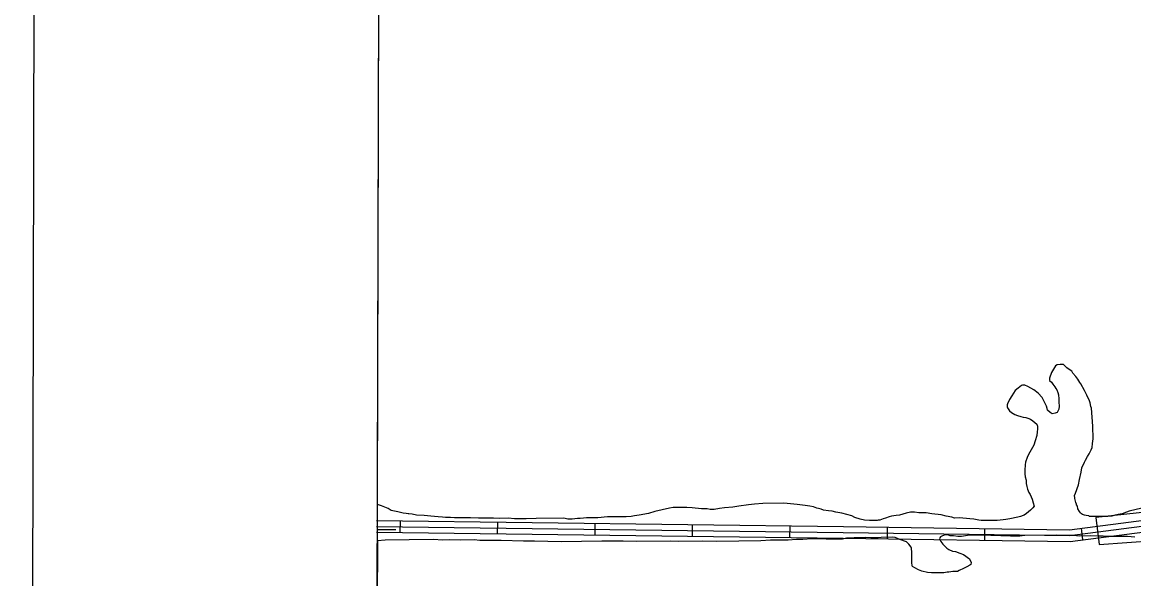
# Model space of a CAD drawing. Extents: x 3180038 to 3217926, y 922069 to 947485.
# Drawn here: x 3183373 to 3186224, y 934941 to 936367 of the extents above; entities that cross this region are included whole.
import ezdxf

# ---------------------------------------------------------------- set-up
doc = ezdxf.new("R2010")
doc.units = 0
for name, color, linetype in [('V-ANNO-SYMB', 7, 'Continuous'), ('V-GRID-FRAM', 7, 'Continuous'), ('V-LEVE-TOET', 7, 'Continuous'), ('V-ROAD-CNTR', 7, 'Continuous'), ('V-SITE-VEGE', 7, 'Continuous')]:
    doc.layers.add(name, color=color, linetype=linetype)

msp = doc.modelspace()

# ---------------------------------------------------------------- linework, layer by layer
at = {"layer": 'V-ANNO-SYMB'}
msp.add_lwpolyline([(3183372.7, 923354.1), (3216455.8, 923279.5), (3216507.5, 946196), (3183424.3, 946270.6), (3183372.7, 923354.1)], dxfattribs=at)
at = {"layer": 'V-GRID-FRAM'}
msp.add_lwpolyline([(3184312.7, 945707.9), (3215616.6, 945637.4), (3215583.5, 927448.1), (3184263.7, 927518.7), (3184312.7, 945707.9)], dxfattribs=at)
at = {"layer": 'V-LEVE-TOET'}
msp.add_lwpolyline([(3186406, 935127.5), (3186127.1, 935097.7), (3186135.9, 935028.7), (3186419.4, 935049.2)], dxfattribs=at)
at = {"layer": 'V-ROAD-CNTR'}
for p, q in [((3184341.9, 935088.9), (3184341.5, 935058.9)), ((3184591.9, 935085.8), (3184591.5, 935055.8)), ((3184841.8, 935082.6), (3184841.5, 935052.6)), ((3185091.8, 935079.5), (3185091.4, 935049.5)), ((3185341.8, 935076.4), (3185341.4, 935046.4)), ((3185591.8, 935073), (3185591.4, 935043)), ((3185841.8, 935069.4), (3185841.3, 935039.4)), ((3186089.3, 935070.1), (3186093.2, 935040.4))]:
    msp.add_line(p, q, dxfattribs=at)
for points in [[(3184282, 935074.7), (3185479.2, 935059.6), (3186060.6, 935051.3), (3186495.4, 935107.7), (3186980.7, 935157), (3187088.4, 935200.3), (3187388.2, 935443.9), (3187712.8, 935774.1), (3187797.4, 935871.3), (3187998.2, 936139.2)], [(3184281.9, 935059.7), (3185479, 935044.6), (3186061.5, 935036.3), (3186497.1, 935092.8), (3186984.3, 935142.3), (3187096.1, 935187.2), (3187257.3, 935318.2)], [(3184282, 935089.7), (3185479.4, 935074.6), (3186059.8, 935066.3), (3186493.7, 935122.6)], [(3184284, 935067.1), (3184286.3, 935067.1)], [(3184286.3, 935067.1), (3184331.3, 935066.8)]]:
    msp.add_lwpolyline(points, dxfattribs=at)
at = {"layer": 'V-SITE-VEGE'}
for p, q in [((3184284.2, 935131), (3184294.8, 939070.5)), ((3186013.8, 935469.5), (3186008.2, 935454.9)), ((3186018.8, 935477.6), (3186013.8, 935469.5)), ((3186023.8, 935486.4), (3186018.8, 935477.6)), ((3186028.1, 935489.4), (3186023.8, 935486.4)), ((3186035.4, 935490.2), (3186028.1, 935489.4)), ((3186044.2, 935489.6), (3186035.4, 935490.2)), ((3186053, 935481.7), (3186044.2, 935489.6)), ((3186058.9, 935477.4), (3186053, 935481.7)), ((3186065.5, 935472.4), (3186058.9, 935477.4)), ((3186068.5, 935467.3), (3186065.5, 935472.4)), ((3186008.2, 935454.9), (3186008.2, 935449.1)), ((3186008.2, 935449.1), (3186013.4, 935444.8)), ((3186013.4, 935444.8), (3186016.4, 935439.7)), ((3186075.9, 935458.7), (3186068.5, 935467.3)), ((3186081.1, 935452.2), (3186075.9, 935458.7)), ((3186086.3, 935443.5), (3186081.1, 935452.2)), ((3186088.5, 935440.6), (3186086.3, 935443.5)), ((3186098.2, 935423.2), (3186088.5, 935440.6)), ((3185920.4, 935423.2), (3185911.8, 935409.2)), ((3185927.6, 935429.1), (3185920.4, 935423.2)), ((3185936.3, 935435.8), (3185927.6, 935429.1)), ((3185939.2, 935436.5), (3185936.3, 935435.8)), ((3185945, 935436.6), (3185939.2, 935436.5)), ((3185952.3, 935433.8), (3185945, 935436.6)), ((3185967.7, 935424.5), (3185952.3, 935433.8)), ((3185978.8, 935416.6), (3185967.7, 935424.5)), ((3185989.1, 935405.1), (3185978.8, 935416.6)), ((3186016.4, 935439.7), (3186021.6, 935432.5)), ((3186021.6, 935432.5), (3186024.5, 935428.1)), ((3186024.5, 935428.1), (3186026.8, 935424.5)), ((3186026.8, 935424.5), (3186029.8, 935418)), ((3186029.8, 935418), (3186031.3, 935412.2)), ((3186031.3, 935412.2), (3186032.2, 935402)), ((3186104.2, 935411.6), (3186098.2, 935423.2)), ((3186110.9, 935396.4), (3186104.2, 935411.6)), ((3185900.4, 935388.7), (3185899.7, 935386.5)), ((3185899.7, 935386.5), (3185899.8, 935380.7)), ((3185905.4, 935400.4), (3185900.4, 935388.7)), ((3185911.8, 935409.2), (3185905.4, 935400.4)), ((3185992.1, 935400), (3185989.1, 935405.1)), ((3185997.3, 935389.9), (3185992.1, 935400)), ((3186000.3, 935382.7), (3185997.3, 935389.9)), ((3186032.2, 935402), (3186032.3, 935393.3)), ((3186032.3, 935393.3), (3186033.1, 935383.1)), ((3186033.1, 935383.1), (3186032.5, 935375)), ((3186112.4, 935391.3), (3186110.9, 935396.4)), ((3186114, 935381.9), (3186112.4, 935391.3)), ((3185899.8, 935380.7), (3185900.5, 935378.5)), ((3185900.5, 935378.5), (3185905.7, 935371.3)), ((3185905.7, 935371.3), (3185910.9, 935367)), ((3185910.9, 935367), (3185919.7, 935362)), ((3185919.7, 935362), (3185926.3, 935359.1)), ((3185926.3, 935359.1), (3185935.1, 935356.3)), ((3185935.1, 935356.3), (3185940.9, 935355)), ((3185940.9, 935355), (3185947.5, 935354.3)), ((3186001.9, 935376.8), (3186000.3, 935382.7)), ((3186003.4, 935372.5), (3186001.9, 935376.8)), ((3186010, 935366.7), (3186003.4, 935372.5)), ((3186015.1, 935363.2), (3186010, 935366.7)), ((3186022.4, 935364.7), (3186015.1, 935363.2)), ((3186027.5, 935367), (3186022.4, 935364.7)), ((3186032.5, 935375), (3186027.5, 935367)), ((3186116.3, 935378.3), (3186114, 935381.9)), ((3186119.8, 935331.7), (3186116.3, 935378.3)), ((3185947.5, 935354.3), (3185952.6, 935352.2)), ((3185952.6, 935352.2), (3185959.9, 935349.4)), ((3185959.9, 935349.4), (3185965.8, 935345.1)), ((3185965.8, 935345.1), (3185975.4, 935337.2)), ((3185975.4, 935337.2), (3185977.6, 935331.4)), ((3185977.6, 935331.4), (3185977.7, 935324.1)), ((3186120.2, 935298.9), (3186119.8, 935331.7)), ((3185975.8, 935308), (3185971.6, 935294.1)), ((3185976.4, 935317.5), (3185975.8, 935308)), ((3185977.7, 935324.1), (3185976.4, 935317.5)), ((3186118.8, 935287.2), (3186120.2, 935298.9)), ((3185968, 935283.1), (3185954.5, 935258.9)), ((3185971.6, 935294.1), (3185968, 935283.1)), ((3186110.4, 935260.9), (3186115.4, 935271.1)), ((3186115.4, 935271.1), (3186117.5, 935277)), ((3186117.5, 935277), (3186118.8, 935287.2)), ((3185950.9, 935251.6), (3185946.7, 935239.9)), ((3185954.5, 935258.9), (3185950.9, 935251.6)), ((3186098.3, 935239.6), (3186100.4, 935244.7)), ((3186100.4, 935244.7), (3186106.1, 935254.3)), ((3186106.1, 935254.3), (3186110.4, 935260.9)), ((3185945.4, 935232.6), (3185944.8, 935219.4)), ((3185944.8, 935219.4), (3185944.9, 935210)), ((3185946.7, 935239.9), (3185945.4, 935232.6)), ((3186085, 935195), (3186089.1, 935214)), ((3186089.1, 935214), (3186091.2, 935224.9)), ((3186091.2, 935224.9), (3186098.3, 935239.6)), ((3185944.9, 935210), (3185945.7, 935202)), ((3185945.7, 935202), (3185948, 935193.3)), ((3185948, 935193.3), (3185948.1, 935185.2)), ((3185948.1, 935185.2), (3185950.4, 935177.2)), ((3186082.3, 935181.8), (3186085, 935195)), ((3185950.4, 935177.2), (3185952, 935170.7)), ((3185952, 935170.7), (3185955, 935162)), ((3185955, 935162), (3185958.7, 935156.9)), ((3185958.7, 935156.9), (3185963.9, 935144.6)), ((3186072.4, 935154), (3186075.2, 935159.9)), ((3186075.2, 935159.9), (3186082.3, 935181.8)), ((3184294.6, 935127.5), (3184284.2, 935131)), ((3184311.4, 935120.4), (3184294.6, 935127.5)), ((3185211.4, 935126.5), (3185195.4, 935124.1)), ((3185236.1, 935129.7), (3185211.4, 935126.5)), ((3185251.4, 935132.1), (3185236.1, 935129.7)), ((3185273.2, 935133.8), (3185251.4, 935132.1)), ((3185326.4, 935134.5), (3185273.2, 935133.8)), ((3185360.7, 935131.3), (3185326.4, 935134.5)), ((3185381.1, 935128.6), (3185360.7, 935131.3)), ((3185393.5, 935126.6), (3185381.1, 935128.6)), ((3185403, 935125.3), (3185393.5, 935126.6)), ((3185963.9, 935144.6), (3185966.2, 935135.2)), ((3185968.5, 935126.5), (3185965.7, 935122.8)), ((3185966.2, 935135.2), (3185968.5, 935126.5)), ((3186072.4, 935151.8), (3186072.4, 935154)), ((3186073.2, 935149.6), (3186072.4, 935151.8)), ((3186073.2, 935146), (3186073.2, 935149.6)), ((3186075.5, 935136.5), (3186073.2, 935146)), ((3186077.8, 935132.2), (3186075.5, 935136.5)), ((3186077.8, 935130), (3186077.8, 935132.2)), ((3186080, 935126.4), (3186077.8, 935130)), ((3186080.8, 935119.8), (3186080, 935126.4)), ((3184316.5, 935117.6), (3184311.4, 935120.4)), ((3184319.5, 935115.4), (3184316.5, 935117.6)), ((3184327.5, 935114.1), (3184319.5, 935115.4)), ((3184336.3, 935112), (3184327.5, 935114.1)), ((3184350.2, 935108.5), (3184336.3, 935112)), ((3184357.5, 935107.9), (3184350.2, 935108.5)), ((3184362.6, 935107.2), (3184357.5, 935107.9)), ((3184364.8, 935107.2), (3184362.6, 935107.2)), ((3184372.8, 935105.9), (3184364.8, 935107.2)), ((3184383.8, 935103.8), (3184372.8, 935105.9)), ((3184404.2, 935102.6), (3184383.8, 935103.8)), ((3184421, 935101.4), (3184404.2, 935102.6)), ((3184439.9, 935099.4), (3184421, 935101.4)), ((3184450.9, 935098.8), (3184439.9, 935099.4)), ((3184458.9, 935097.5), (3184450.9, 935098.8)), ((3184874.3, 935099), (3184849.5, 935097.2)), ((3184922.4, 935099.6), (3184874.3, 935099)), ((3184934.7, 935100.5), (3184922.4, 935099.6)), ((3184943.5, 935102), (3184934.7, 935100.5)), ((3184955.8, 935103.7), (3184943.5, 935102)), ((3184979.1, 935108.3), (3184955.8, 935103.7)), ((3184995.8, 935112.9), (3184979.1, 935108.3)), ((3185033.6, 935121.4), (3184995.8, 935112.9)), ((3185043.1, 935123), (3185033.6, 935121.4)), ((3185061.3, 935123.2), (3185043.1, 935123)), ((3185078, 935123.4), (3185061.3, 935123.2)), ((3185091.2, 935122.1), (3185078, 935123.4)), ((3185115.2, 935119.5), (3185091.2, 935122.1)), ((3185129.8, 935119.7), (3185115.2, 935119.5)), ((3185137.9, 935118.3), (3185129.8, 935119.7)), ((3185148.1, 935118.4), (3185137.9, 935118.3)), ((3185161.9, 935120.8), (3185148.1, 935118.4)), ((3185174.2, 935122.4), (3185161.9, 935120.8)), ((3185195.4, 935124.1), (3185174.2, 935122.4)), ((3185411.1, 935121.7), (3185403, 935125.3)), ((3185415.5, 935121), (3185411.1, 935121.7)), ((3185422.8, 935118.9), (3185415.5, 935121)), ((3185428.6, 935116.8), (3185422.8, 935118.9)), ((3185441.1, 935114.8), (3185428.6, 935116.8)), ((3185450.5, 935114.2), (3185441.1, 935114.8)), ((3185460, 935111.4), (3185450.5, 935114.2)), ((3185475.4, 935108.7), (3185460, 935111.4)), ((3185501, 935101.7), (3185475.4, 935108.7)), ((3185509, 935097.4), (3185501, 935101.7)), ((3185597.2, 935099.2), (3185587.8, 935096.2)), ((3185603, 935100.8), (3185597.2, 935099.2)), ((3185614.6, 935103.1), (3185603, 935100.8)), ((3185623.4, 935103.9), (3185614.6, 935103.1)), ((3185640.1, 935108.5), (3185623.4, 935103.9)), ((3185651.7, 935110.9), (3185640.1, 935108.5)), ((3185661.9, 935111), (3185651.7, 935110.9)), ((3185672.9, 935109.7), (3185661.9, 935111)), ((3185691.8, 935109.2), (3185672.9, 935109.7)), ((3185706.4, 935107.2), (3185691.8, 935109.2)), ((3185730.5, 935104.6), (3185706.4, 935107.2)), ((3185742.9, 935101.1), (3185730.5, 935104.6)), ((3185757.5, 935098.3), (3185742.9, 935101.1)), ((3185764.9, 935096.2), (3185757.5, 935098.3)), ((3185926.6, 935098.2), (3185906.3, 935094.4)), ((3185933.9, 935100.5), (3185926.6, 935098.2)), ((3185940.4, 935102.8), (3185933.9, 935100.5)), ((3185943.3, 935103.6), (3185940.4, 935102.8)), ((3185949.1, 935108), (3185943.3, 935103.6)), ((3185954.1, 935112.4), (3185949.1, 935108)), ((3185959.2, 935116.1), (3185954.1, 935112.4)), ((3185965.7, 935122.8), (3185959.2, 935116.1)), ((3186085.3, 935112.6), (3186080.8, 935119.8)), ((3186087.5, 935109.7), (3186085.3, 935112.6)), ((3186090.5, 935106.8), (3186087.5, 935109.7)), ((3186092.7, 935105.4), (3186090.5, 935106.8)), ((3186097.8, 935104), (3186092.7, 935105.4)), ((3186102.2, 935102.6), (3186097.8, 935104)), ((3186108.8, 935102), (3186102.2, 935102.6)), ((3186111, 935100.5), (3186108.8, 935102)), ((3186117.5, 935099.9), (3186111, 935100.5)), ((3186158.3, 935100.4), (3186117.5, 935099.9)), ((3186162, 935101.2), (3186158.3, 935100.4)), ((3186167.8, 935101.3), (3186162, 935101.2)), ((3186172.9, 935102.8), (3186167.8, 935101.3)), ((3186184.5, 935105.1), (3186172.9, 935102.8)), ((3186194.7, 935106.7), (3186184.5, 935105.1)), ((3186205.6, 935111.2), (3186194.7, 935106.7)), ((3186212.8, 935113.5), (3186205.6, 935111.2)), ((3186244.8, 935121.9), (3186212.8, 935113.5)), ((3184471.3, 935097.6), (3184458.9, 935097.5)), ((3184481.5, 935097), (3184471.3, 935097.6)), ((3184499, 935097.2), (3184481.5, 935097)), ((3184510.7, 935096.7), (3184499, 935097.2)), ((3184523, 935096.8), (3184510.7, 935096.7)), ((3184543.5, 935095.6), (3184523, 935096.8)), ((3184581.4, 935096.1), (3184543.5, 935095.6)), ((3184596.7, 935095.5), (3184581.4, 935096.1)), ((3184619.3, 935095.8), (3184596.7, 935095.5)), ((3184636, 935094.6), (3184619.3, 935095.8)), ((3184658.6, 935094.1), (3184636, 935094.6)), ((3184665.9, 935094.2), (3184658.6, 935094.1)), ((3184691.4, 935095.3), (3184665.9, 935094.2)), ((3184762.1, 935096.1), (3184691.4, 935095.3)), ((3184772.3, 935093.4), (3184762.1, 935096.1)), ((3184783.3, 935093.5), (3184772.3, 935093.4)), ((3184797.1, 935095.1), (3184783.3, 935093.5)), ((3184804.4, 935095.2), (3184797.1, 935095.1)), ((3184813.1, 935096), (3184804.4, 935095.2)), ((3184820.4, 935096.9), (3184813.1, 935096)), ((3184849.5, 935097.2), (3184820.4, 935096.9)), ((3185522.9, 935093.2), (3185509, 935097.4)), ((3185533.9, 935091.2), (3185522.9, 935093.2)), ((3185546.3, 935089.9), (3185533.9, 935091.2)), ((3185566, 935090.1), (3185546.3, 935089.9)), ((3185568.9, 935090.9), (3185566, 935090.1)), ((3185573.3, 935090.9), (3185568.9, 935090.9)), ((3185581.2, 935093.9), (3185573.3, 935090.9)), ((3185587.8, 935096.2), (3185581.2, 935093.9)), ((3185777.2, 935096.4), (3185764.9, 935096.2)), ((3185804.2, 935094.5), (3185777.2, 935096.4)), ((3185813.7, 935093.2), (3185804.2, 935094.5)), ((3185826.9, 935091.2), (3185813.7, 935093.2)), ((3185832.7, 935089.8), (3185826.9, 935091.2)), ((3185864, 935090.2), (3185832.7, 935089.8)), ((3185874.3, 935089.6), (3185864, 935090.2)), ((3185889.5, 935092), (3185874.3, 935089.6)), ((3185896.1, 935092.8), (3185889.5, 935092)), ((3185906.3, 935094.4), (3185896.1, 935092.8)), ((3184426.8, 935041), (3184303.7, 935039.4)), ((3184451.6, 935039.8), (3184426.8, 935041)), ((3185358.9, 935040.9), (3185337.8, 935039.9)), ((3185375.7, 935041.1), (3185358.9, 935040.9)), ((3185398.2, 935042.8), (3185375.7, 935041.1)), ((3185427.4, 935043.2), (3185398.2, 935042.8)), ((3185435.4, 935041.8), (3185427.4, 935043.2)), ((3185476.9, 935042.4), (3185435.4, 935041.8)), ((3185487.1, 935044.7), (3185476.9, 935042.4)), ((3185496.6, 935044.8), (3185487.1, 935044.7)), ((3185507.5, 935045.7), (3185496.6, 935044.8)), ((3185537.4, 935046), (3185507.5, 935045.7)), ((3185549.8, 935045.5), (3185537.4, 935046)), ((3185568.7, 935045.7), (3185549.8, 935045.5)), ((3185576.7, 935046.5), (3185568.7, 935045.7)), ((3185604.4, 935046.9), (3185576.7, 935046.5)), ((3185612.4, 935046.2), (3185604.4, 935046.9)), ((3185624.2, 935041.3), (3185612.4, 935046.2)), ((3185641, 935034.9), (3185624.2, 935041.3)), ((3185726.9, 935045.5), (3185726.2, 935042.6)), ((3185726.2, 935042.6), (3185729.2, 935036)), ((3185729, 935048.4), (3185726.9, 935045.5)), ((3185734.1, 935050.7), (3185729, 935048.4)), ((3185740.6, 935052.9), (3185734.1, 935050.7)), ((3185749.4, 935052.3), (3185740.6, 935052.9)), ((3185753.8, 935050.9), (3185749.4, 935052.3)), ((3185758.1, 935051), (3185753.8, 935050.9)), ((3185761.8, 935050.3), (3185758.1, 935051)), ((3185772.7, 935049), (3185761.8, 935050.3)), ((3185782.9, 935049.1), (3185772.7, 935049)), ((3185798.2, 935051.5), (3185782.9, 935049.1)), ((3185845.6, 935052.1), (3185798.2, 935051.5)), ((3185858, 935051.5), (3185845.6, 935052.1)), ((3185875.5, 935051.7), (3185858, 935051.5)), ((3185883.5, 935050.3), (3185875.5, 935051.7)), ((3185900.2, 935050.6), (3185883.5, 935050.3)), ((3185908.3, 935049.9), (3185900.2, 935050.6)), ((3185932.3, 935050.2), (3185908.3, 935049.9)), ((3185944.7, 935051.1), (3185932.3, 935050.2)), ((3186027, 935052.1), (3185944.7, 935051.1)), ((3186043.8, 935051.6), (3186027, 935052.1)), ((3186069.3, 935051.2), (3186043.8, 935051.6)), ((3186086.1, 935049.9), (3186069.3, 935051.2)), ((3186113.8, 935050.3), (3186086.1, 935049.9)), ((3186133.5, 935049.8), (3186113.8, 935050.3)), ((3186145.8, 935050), (3186133.5, 935049.8)), ((3186161.9, 935048.7), (3186145.8, 935050)), ((3186208.5, 935049.3), (3186161.9, 935048.7)), ((3186227.5, 935047.3), (3186208.5, 935049.3)), ((3184283.9, 935037.7), (3184279.8, 933494.9)), ((3184284, 935037.7), (3184283.9, 935037.7)), ((3184303.7, 935039.4), (3184284, 935037.7)), ((3184469.1, 935040), (3184451.6, 935039.8)), ((3184496.8, 935039.6), (3184469.1, 935040)), ((3184532.5, 935040.1), (3184496.8, 935039.6)), ((3184547.1, 935038.8), (3184532.5, 935040.1)), ((3184566, 935039), (3184547.1, 935038.8)), ((3184577, 935038.4), (3184566, 935039)), ((3184601.7, 935038.8), (3184577, 935038.4)), ((3184658.6, 935037.3), (3184601.7, 935038.8)), ((3184687, 935036.9), (3184658.6, 935037.3)), ((3184755.6, 935035.6), (3184687, 935036.9)), ((3184859.7, 935036.9), (3184755.6, 935035.6)), ((3184900.6, 935036.6), (3184859.7, 935036.9)), ((3184914.4, 935036.8), (3184900.6, 935036.6)), ((3184947.9, 935035.8), (3184914.4, 935036.8)), ((3185036.8, 935036.9), (3184947.9, 935035.8)), ((3185056.5, 935036.4), (3185036.8, 935036.9)), ((3185119.2, 935037.2), (3185056.5, 935036.4)), ((3185154.9, 935036.2), (3185119.2, 935037.2)), ((3185267.8, 935037.6), (3185154.9, 935036.2)), ((3185292.6, 935039.3), (3185267.8, 935037.6)), ((3185337.8, 935039.9), (3185292.6, 935039.3)), ((3185647.6, 935029.2), (3185641, 935034.9)), ((3185653.6, 935022), (3185647.6, 935029.2)), ((3185654.3, 935019.8), (3185653.6, 935022)), ((3185655.2, 935007.4), (3185654.3, 935019.8)), ((3185729.2, 935036), (3185734.4, 935029.5)), ((3185734.4, 935029.5), (3185744.7, 935018.7)), ((3185744.7, 935018.7), (3185749.8, 935015.9)), ((3185749.8, 935015.9), (3185759.4, 935011.6)), ((3185654.7, 934989.2), (3185655.3, 934999.4)), ((3185654.8, 934981.9), (3185654.7, 934989.2)), ((3185655.3, 934999.4), (3185655.2, 935007.4)), ((3185759.4, 935011.6), (3185766.7, 935010.3)), ((3185766.7, 935010.3), (3185778.4, 935006)), ((3185778.4, 935006), (3185787.2, 935003.2)), ((3185787.2, 935003.2), (3185803.3, 934991.8)), ((3185803.3, 934991.8), (3185807.1, 934982.3)), ((3185655.6, 934973.9), (3185654.8, 934981.9)), ((3185657.1, 934971.7), (3185655.6, 934973.9)), ((3185663, 934968.9), (3185657.1, 934971.7)), ((3185672.5, 934963.2), (3185663, 934968.9)), ((3185680.6, 934960.4), (3185672.5, 934963.2)), ((3185695.2, 934956.9), (3185680.6, 934960.4)), ((3185705.4, 934955.6), (3185695.2, 934956.9)), ((3185737.5, 934956), (3185705.4, 934955.6)), ((3185745.5, 934957.5), (3185737.5, 934956)), ((3185749.8, 934957.6), (3185745.5, 934957.5)), ((3185760, 934959.2), (3185749.8, 934957.6)), ((3185772.4, 934959.3), (3185760, 934959.2)), ((3185776.7, 934961.6), (3185772.4, 934959.3)), ((3185787.6, 934966.8), (3185776.7, 934961.6)), ((3185796.3, 934971.3), (3185787.6, 934966.8)), ((3185803.5, 934975.7), (3185796.3, 934971.3)), ((3185806.4, 934977.2), (3185803.5, 934975.7)), ((3185807.1, 934982.3), (3185806.4, 934977.2))]:
    msp.add_line(p, q, dxfattribs=at)

doc.saveas('drawing.dxf')
